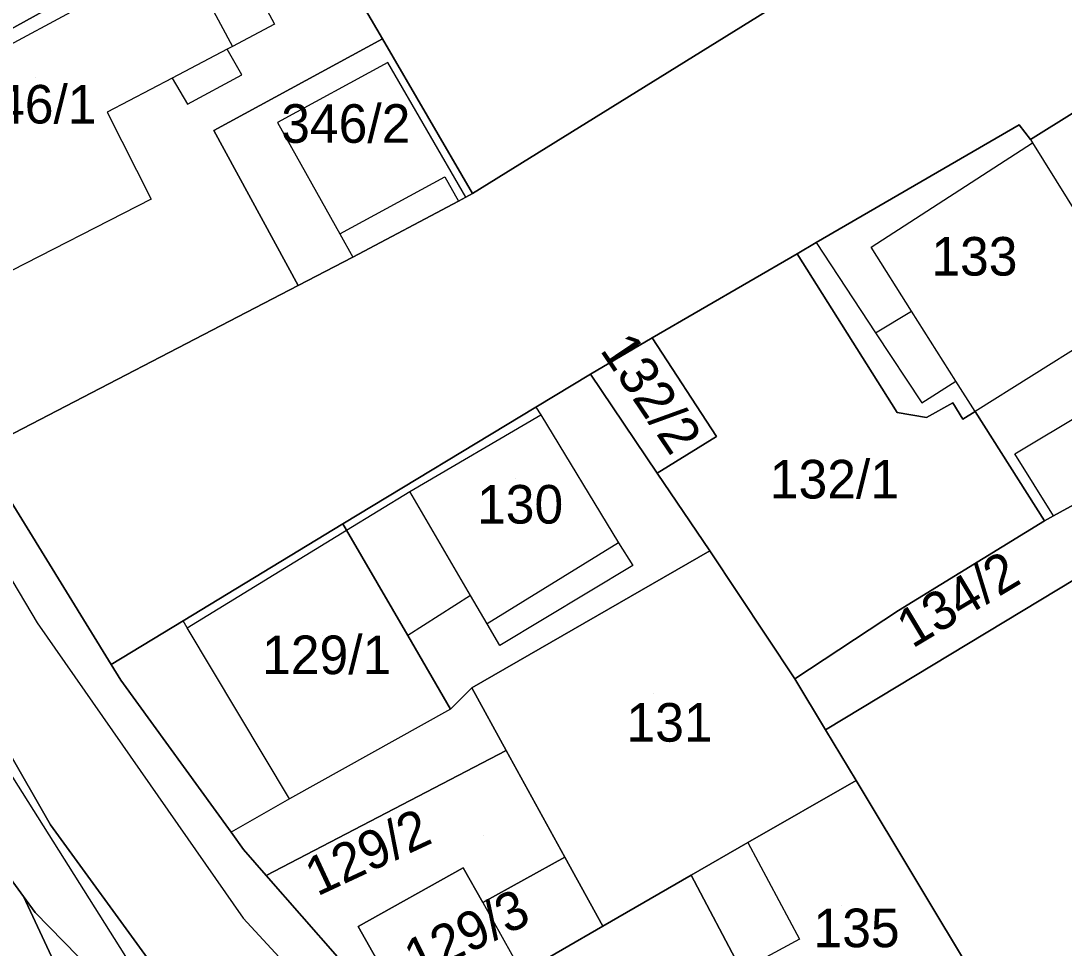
# Model space of a CAD drawing. Extents: x -263943 to -261149, y -1236934 to -1230686.
# Drawn here: x -262700.9 to -262646.9, y -1235851.1 to -1235803.1 of the extents above; entities that cross this region are included whole.
import ezdxf

# ---------------------------------------------------------------- set-up
doc = ezdxf.new("R2010")
doc.units = 0
for name, color, linetype in [('body_kn', 7, 'Continuous'), ('kladpar_druhypozemkov', 7, 'Continuous'), ('kladpar_hranice', 7, 'Continuous'), ('kladpar_parcelnecisla', 7, 'Continuous'), ('kladpar_plochy', 7, 'Continuous'), ('zappar_hrandruhpozemk', 7, 'Continuous')]:
    doc.layers.add(name, color=color, linetype=linetype)

msp = doc.modelspace()

# ---------------------------------------------------------------- linework, layer by layer
at = {"layer": 'body_kn'}
for p, q in [((-262687.78, -1235803.23), (-262687.78, -1235803.23)), ((-262682.19, -1235803.98), (-262682.19, -1235803.98)), ((-262682.19, -1235803.98), (-262682.19, -1235803.98)), ((-262690.23, -1235804.52), (-262690.23, -1235804.52)), ((-262690.23, -1235804.52), (-262690.23, -1235804.52)), ((-262689.96, -1235804.38), (-262689.96, -1235804.38)), ((-262681.92, -1235805.2), (-262681.92, -1235805.2)), ((-262693.09, -1235806.02), (-262693.09, -1235806.02)), ((-262689.48, -1235805.85), (-262689.48, -1235805.85)), ((-262692.29, -1235807.37), (-262692.29, -1235807.37)), ((-262696.45, -1235807.79), (-262696.45, -1235807.79)), ((-262687.62, -1235808.32), (-262687.62, -1235808.32)), ((-262649.22, -1235808.43), (-262649.22, -1235808.43)), ((-262690.93, -1235808.73), (-262690.93, -1235808.73)), ((-262648.63, -1235809.2), (-262648.63, -1235809.2)), ((-262648.63, -1235809.2), (-262648.63, -1235809.2)), ((-262648.52, -1235809.37), (-262648.52, -1235809.37)), ((-262678.96, -1235811.14), (-262678.96, -1235811.14)), ((-262694.17, -1235812.29), (-262694.17, -1235812.29)), ((-262677.88, -1235812.19), (-262677.88, -1235812.19)), ((-262677.88, -1235812.19), (-262677.88, -1235812.19)), ((-262677.52, -1235812), (-262677.52, -1235812)), ((-262678.26, -1235812.39), (-262678.26, -1235812.39)), ((-262678.26, -1235812.39), (-262678.26, -1235812.39)), ((-262684.4, -1235814.09), (-262684.4, -1235814.09)), ((-262659.72, -1235814.54), (-262659.72, -1235814.54)), ((-262659.72, -1235814.54), (-262659.72, -1235814.54)), ((-262656.88, -1235814.77), (-262656.88, -1235814.77)), ((-262683.73, -1235815.29), (-262683.73, -1235815.29)), ((-262660.72, -1235815.12), (-262660.72, -1235815.12)), ((-262686.56, -1235816.76), (-262686.56, -1235816.76)), ((-262654.79, -1235818.09), (-262654.79, -1235818.09)), ((-262654.79, -1235818.09), (-262654.79, -1235818.09)), ((-262656.65, -1235819.21), (-262656.65, -1235819.21)), ((-262668.22, -1235819.48), (-262668.22, -1235819.48)), ((-262668.22, -1235819.48), (-262668.22, -1235819.48)), ((-262671.42, -1235821.35), (-262671.42, -1235821.35)), ((-262652.49, -1235821.72), (-262652.49, -1235821.72)), ((-262652.49, -1235821.72), (-262652.49, -1235821.72)), ((-262674.24, -1235823.06), (-262674.24, -1235823.06)), ((-262674.24, -1235823.06), (-262674.24, -1235823.06)), ((-262654.26, -1235822.84), (-262654.26, -1235822.84)), ((-262652.65, -1235822.84), (-262652.65, -1235822.84)), ((-262652.65, -1235822.84), (-262652.65, -1235822.84)), ((-262673.99, -1235823.47), (-262673.99, -1235823.47)), ((-262655.54, -1235823.34), (-262655.54, -1235823.34)), ((-262654.01, -1235823.6), (-262654.01, -1235823.6)), ((-262651.5, -1235823.29), (-262651.5, -1235823.29)), ((-262651.5, -1235823.29), (-262651.5, -1235823.29)), ((-262652.14, -1235823.69), (-262652.14, -1235823.69)), ((-262664.89, -1235824.59), (-262664.89, -1235824.59)), ((-262649.43, -1235825.48), (-262649.43, -1235825.48)), ((-262667.96, -1235826.49), (-262667.96, -1235826.49)), ((-262680.78, -1235827.43), (-262680.78, -1235827.43)), ((-262680.78, -1235827.43), (-262680.78, -1235827.43)), ((-262647.91, -1235828.96), (-262647.91, -1235828.96)), ((-262647.91, -1235828.96), (-262647.91, -1235828.96)), ((-262647.44, -1235828.7), (-262647.44, -1235828.7)), ((-262647.44, -1235828.7), (-262647.44, -1235828.7)), ((-262684.24, -1235829.12), (-262684.24, -1235829.12)), ((-262684.05, -1235829.44), (-262684.05, -1235829.44)), ((-262684.05, -1235829.44), (-262684.05, -1235829.44)), ((-262669.96, -1235830.09), (-262669.96, -1235830.09)), ((-262669.96, -1235830.09), (-262669.96, -1235830.09)), ((-262665.24, -1235830.52), (-262665.24, -1235830.52)), ((-262665.24, -1235830.52), (-262665.24, -1235830.52)), ((-262669.23, -1235831.28), (-262669.23, -1235831.28)), ((-262677.63, -1235832.82), (-262677.63, -1235832.82)), ((-262655.47, -1235833.61), (-262655.47, -1235833.61)), ((-262700.07, -1235834.24), (-262700.07, -1235834.24)), ((-262692.52, -1235834.14), (-262692.52, -1235834.14)), ((-262676.77, -1235834.3), (-262676.77, -1235834.3)), ((-262692.3, -1235834.51), (-262692.3, -1235834.51)), ((-262680.88, -1235834.9), (-262680.88, -1235834.9)), ((-262676.12, -1235835.41), (-262676.12, -1235835.41)), ((-262696.24, -1235836.4), (-262696.24, -1235836.4)), ((-262660.83, -1235837.15), (-262660.83, -1235837.15)), ((-262695.74, -1235837.22), (-262695.74, -1235837.22)), ((-262677.57, -1235837.61), (-262677.57, -1235837.61)), ((-262678.67, -1235838.71), (-262678.67, -1235838.71)), ((-262678.67, -1235838.71), (-262678.67, -1235838.71)), ((-262659.25, -1235839.78), (-262659.25, -1235839.78)), ((-262675.79, -1235840.85), (-262675.79, -1235840.85)), ((-262657.66, -1235842.42), (-262657.66, -1235842.42)), ((-262687.01, -1235843.36), (-262687.01, -1235843.36)), ((-262687.01, -1235843.36), (-262687.01, -1235843.36)), ((-262699.38, -1235844.71), (-262699.38, -1235844.71)), ((-262690.03, -1235845.09), (-262690.03, -1235845.09)), ((-262663.26, -1235845.63), (-262663.26, -1235845.63)), ((-262663.26, -1235845.63), (-262663.26, -1235845.63)), ((-262689.39, -1235845.98), (-262689.39, -1235845.98)), ((-262672.75, -1235846.38), (-262672.75, -1235846.38)), ((-262688.21, -1235847.33), (-262688.21, -1235847.33)), ((-262678.01, -1235846.94), (-262678.01, -1235846.94)), ((-262678.01, -1235846.94), (-262678.01, -1235846.94)), ((-262666.2, -1235847.32), (-262666.2, -1235847.32)), ((-262700.78, -1235848.43), (-262700.78, -1235848.43)), ((-262676.99, -1235848.73), (-262676.99, -1235848.73)), ((-262676.99, -1235848.73), (-262676.99, -1235848.73)), ((-262700.18, -1235849.26), (-262700.18, -1235849.26)), ((-262700.18, -1235849.26), (-262700.18, -1235849.26)), ((-262689.4, -1235849.54), (-262689.4, -1235849.54)), ((-262683.45, -1235849.98), (-262683.45, -1235849.98)), ((-262670.78, -1235849.96), (-262670.78, -1235849.96)), ((-262660.6, -1235850.64), (-262660.6, -1235850.64))]:
    msp.add_line(p, q, dxfattribs=at)
at = {"layer": 'kladpar_druhypozemkov'}
for p, q in [((-262700.16, -1235805.97), (-262700.16, -1235805.97)), ((-262683.26, -1235807.52), (-262683.26, -1235807.52)), ((-262651.77, -1235814.35), (-262651.77, -1235814.35)), ((-262666.62, -1235823.25), (-262666.62, -1235823.25)), ((-262659.27, -1235825.85), (-262659.27, -1235825.85)), ((-262675.32, -1235826.75), (-262675.32, -1235826.75)), ((-262685.32, -1235834.9), (-262685.32, -1235834.9)), ((-262668.17, -1235837.9), (-262668.17, -1235837.9)), ((-262676.97, -1235845.25), (-262676.97, -1235845.25)), ((-262658.42, -1235848.9), (-262658.42, -1235848.9)), ((-262678.92, -1235849.7), (-262678.92, -1235849.7))]:
    msp.add_line(p, q, dxfattribs=at)
at = {"layer": 'kladpar_hranice'}
for points in [[(-262748.15, -1235725), (-262744.69, -1235734), (-262739.96, -1235743.52), (-262737.27, -1235749.43), (-262736.85, -1235750.36), (-262735.08, -1235754.25), (-262730.84, -1235763.57), (-262725.77, -1235775.21), (-262723.24, -1235780.94), (-262720.61, -1235786.88), (-262718.33, -1235792.03), (-262715.54, -1235798.09), (-262714.23, -1235800.95), (-262710.72, -1235808.59), (-262703.28, -1235824.99), (-262703.07, -1235825.33), (-262696.24, -1235836.4), (-262695.74, -1235837.22), (-262690.03, -1235845.09), (-262689.39, -1235845.98), (-262688.21, -1235847.33), (-262680.83, -1235855.76)], [(-262747.14, -1235753.69), (-262745.15, -1235757.73), (-262742.83, -1235762.45), (-262740.11, -1235767.99), (-262737.25, -1235773.8), (-262734.39, -1235779.62), (-262732.37, -1235783.73), (-262730.35, -1235787.85), (-262729.17, -1235790.25), (-262728.33, -1235791.96), (-262726.3, -1235796.08), (-262724.26, -1235800.24), (-262722.21, -1235804.4), (-262720.16, -1235808.57), (-262718.16, -1235812.65), (-262716.15, -1235816.73), (-262714.14, -1235820.82), (-262712.13, -1235824.9), (-262710.18, -1235828.86), (-262708.07, -1235833.15), (-262705.31, -1235835.58), (-262703.93, -1235836.8), (-262699.38, -1235844.71), (-262688.79, -1235859.28)], [(-262640.97, -1235900.91), (-262645.89, -1235898.1), (-262653.28, -1235892.22), (-262661.25, -1235885.75), (-262676.1, -1235872.99), (-262680.51, -1235868.14), (-262687.63, -1235862.1), (-262700.18, -1235849.26), (-262700.78, -1235848.43), (-262709.33, -1235836.68), (-262716.44, -1235821.98), (-262721.85, -1235809.41), (-262722.86, -1235807.28), (-262724.85, -1235803.11), (-262725.3, -1235802.17), (-262727.85, -1235796.84), (-262730.12, -1235791.38), (-262732.52, -1235785.8), (-262735.04, -1235779.93), (-262737.33, -1235775.05), (-262737.81, -1235774.02), (-262740.53, -1235768.21), (-262742.84, -1235763.13), (-262747.14, -1235753.69)], [(-262688.79, -1235859.28), (-262699.38, -1235844.71), (-262703.93, -1235836.8), (-262705.31, -1235835.58), (-262708.07, -1235833.15), (-262710.18, -1235828.86), (-262712.13, -1235824.9), (-262714.14, -1235820.82), (-262716.15, -1235816.73), (-262718.16, -1235812.65), (-262720.16, -1235808.57), (-262722.21, -1235804.4), (-262724.26, -1235800.24), (-262726.3, -1235796.08), (-262728.33, -1235791.96), (-262729.17, -1235790.25), (-262730.35, -1235787.85), (-262732.37, -1235783.73), (-262734.39, -1235779.62), (-262737.25, -1235773.8), (-262740.11, -1235767.99), (-262742.83, -1235762.45), (-262745.15, -1235757.73), (-262747.14, -1235753.69)], [(-262682.19, -1235803.98), (-262683.36, -1235801.97), (-262685.14, -1235799.34), (-262663.28, -1235786), (-262655.49, -1235798.32), (-262677.52, -1235812), (-262682.19, -1235803.98)], [(-262611.04, -1235787.25), (-262646.33, -1235807.76), (-262648.63, -1235809.2), (-262649.22, -1235808.43), (-262659.72, -1235814.54), (-262660.72, -1235815.12), (-262668.22, -1235819.48), (-262671.42, -1235821.35), (-262674.24, -1235823.06), (-262684.24, -1235829.12), (-262692.52, -1235834.14), (-262696.24, -1235836.4), (-262703.07, -1235825.33), (-262686.56, -1235816.76), (-262683.73, -1235815.29), (-262678.26, -1235812.39), (-262677.88, -1235812.19), (-262677.52, -1235812), (-262655.49, -1235798.32)], [(-262714.23, -1235800.95), (-262692.08, -1235788.2), (-262687.51, -1235795.77), (-262710.72, -1235808.59), (-262714.23, -1235800.95)], [(-262682.19, -1235803.98), (-262690.93, -1235808.73), (-262686.56, -1235816.76), (-262703.07, -1235825.33), (-262703.28, -1235824.99), (-262710.72, -1235808.59), (-262687.51, -1235795.77), (-262685.14, -1235799.34), (-262683.36, -1235801.97), (-262682.19, -1235803.98)], [(-262678.26, -1235812.39), (-262683.73, -1235815.29), (-262686.56, -1235816.76), (-262690.93, -1235808.73), (-262682.19, -1235803.98), (-262677.52, -1235812), (-262677.88, -1235812.19), (-262678.26, -1235812.39)], [(-262636.43, -1235823.31), (-262639.06, -1235824.07), (-262643.76, -1235826.67), (-262647.44, -1235828.7), (-262647.91, -1235828.96), (-262651.5, -1235823.29), (-262652.14, -1235823.69), (-262652.65, -1235822.84), (-262654.01, -1235823.6), (-262655.54, -1235823.34), (-262660.72, -1235815.12), (-262659.72, -1235814.54), (-262649.22, -1235808.43), (-262648.63, -1235809.2), (-262646.33, -1235807.76), (-262636.43, -1235823.31)], [(-262652.65, -1235822.84), (-262652.14, -1235823.69), (-262651.5, -1235823.29), (-262647.91, -1235828.96), (-262655.47, -1235833.61), (-262660.83, -1235837.15), (-262665.24, -1235830.52), (-262667.96, -1235826.49), (-262664.89, -1235824.59), (-262668.22, -1235819.48), (-262660.72, -1235815.12), (-262655.54, -1235823.34), (-262654.01, -1235823.6), (-262652.65, -1235822.84)], [(-262668.22, -1235819.48), (-262664.89, -1235824.59), (-262667.96, -1235826.49), (-262671.42, -1235821.35), (-262668.22, -1235819.48)], [(-262665.24, -1235830.52), (-262677.57, -1235837.61), (-262678.67, -1235838.71), (-262680.88, -1235834.9), (-262684.05, -1235829.44), (-262684.24, -1235829.12), (-262674.24, -1235823.06), (-262671.42, -1235821.35), (-262667.96, -1235826.49), (-262665.24, -1235830.52)], [(-262647.91, -1235828.96), (-262647.44, -1235828.7), (-262643.76, -1235826.67), (-262639.06, -1235824.07), (-262636.43, -1235823.31), (-262635.19, -1235825.26), (-262659.25, -1235839.78), (-262660.83, -1235837.15), (-262655.47, -1235833.61), (-262647.91, -1235828.96)], [(-262635.19, -1235825.26), (-262620.33, -1235848.64), (-262629.77, -1235854.29), (-262637.59, -1235859.19), (-262631.41, -1235869.64), (-262636.85, -1235873.86), (-262648.3, -1235857.21), (-262651.43, -1235852.79), (-262657.66, -1235842.42), (-262659.25, -1235839.78), (-262635.19, -1235825.26)], [(-262678.67, -1235838.71), (-262677.57, -1235837.61), (-262675.79, -1235840.85), (-262688.21, -1235847.33), (-262689.39, -1235845.98), (-262690.03, -1235845.09), (-262695.74, -1235837.22), (-262696.24, -1235836.4), (-262692.52, -1235834.14), (-262684.24, -1235829.12), (-262684.05, -1235829.44), (-262680.88, -1235834.9), (-262678.67, -1235838.71)], [(-262663.26, -1235845.63), (-262666.2, -1235847.32), (-262670.78, -1235849.96), (-262672.75, -1235846.38), (-262675.79, -1235840.85), (-262677.57, -1235837.61), (-262665.24, -1235830.52), (-262660.83, -1235837.15), (-262659.25, -1235839.78), (-262657.66, -1235842.42), (-262663.26, -1235845.63)], [(-262683.46, -1235917.16), (-262682.37, -1235921.83), (-262678.56, -1235939.48), (-262683.66, -1235936.5), (-262686.86, -1235918.93), (-262690.15, -1235901.54), (-262691.68, -1235896.44), (-262694.63, -1235883.12), (-262695.89, -1235876.33), (-262696.44, -1235872.93), (-262697.91, -1235863.77), (-262702.39, -1235851.12), (-262705.02, -1235845.68), (-262709.33, -1235836.68), (-262700.78, -1235848.43), (-262693.07, -1235864.97), (-262692.15, -1235873.54), (-262691.23, -1235881.94), (-262687.01, -1235900.02), (-262685.41, -1235909.61), (-262683.46, -1235917.16)], [(-262678.01, -1235846.94), (-262683.45, -1235849.98), (-262680.34, -1235855.48), (-262680.83, -1235855.76), (-262688.21, -1235847.33), (-262675.79, -1235840.85), (-262672.75, -1235846.38), (-262676.99, -1235848.73), (-262678.01, -1235846.94)], [(-262663.4, -1235852.6), (-262663.59, -1235852.25), (-262666.2, -1235847.32), (-262663.26, -1235845.63), (-262657.66, -1235842.42), (-262651.43, -1235852.79), (-262660.53, -1235858.04), (-262663.4, -1235852.6)], [(-262674.96, -1235852.38), (-262678.68, -1235854.52), (-262680.34, -1235855.48), (-262683.45, -1235849.98), (-262678.01, -1235846.94), (-262676.99, -1235848.73), (-262672.75, -1235846.38), (-262670.78, -1235849.96), (-262674.96, -1235852.38)], [(-262660.53, -1235858.04), (-262672.35, -1235864.86), (-262680.83, -1235855.76), (-262680.34, -1235855.48), (-262678.68, -1235854.52), (-262674.96, -1235852.38), (-262670.78, -1235849.96), (-262666.2, -1235847.32), (-262663.59, -1235852.25), (-262663.4, -1235852.6), (-262660.53, -1235858.04)], [(-262700.18, -1235849.26), (-262687.63, -1235862.1), (-262693.07, -1235864.97), (-262700.78, -1235848.43), (-262700.18, -1235849.26)]]:
    msp.add_lwpolyline(points, dxfattribs=at)
at = {"layer": 'kladpar_plochy'}
for points in [[(-262748.15, -1235725), (-262744.69, -1235734), (-262739.96, -1235743.52), (-262737.27, -1235749.43), (-262736.85, -1235750.36), (-262735.08, -1235754.25), (-262730.84, -1235763.57), (-262725.77, -1235775.21), (-262723.24, -1235780.94), (-262720.61, -1235786.88), (-262718.33, -1235792.03), (-262715.54, -1235798.09), (-262714.23, -1235800.95), (-262710.72, -1235808.59), (-262703.28, -1235824.99), (-262703.07, -1235825.33), (-262696.24, -1235836.4), (-262695.74, -1235837.22), (-262690.03, -1235845.09), (-262689.39, -1235845.98), (-262688.21, -1235847.33), (-262680.83, -1235855.76)], [(-262611.04, -1235787.25), (-262646.33, -1235807.76), (-262648.63, -1235809.2), (-262649.22, -1235808.43), (-262659.72, -1235814.54), (-262660.72, -1235815.12), (-262668.22, -1235819.48), (-262671.42, -1235821.35), (-262674.24, -1235823.06), (-262684.24, -1235829.12), (-262692.52, -1235834.14), (-262696.24, -1235836.4), (-262703.07, -1235825.33), (-262686.56, -1235816.76), (-262683.73, -1235815.29), (-262678.26, -1235812.39), (-262677.88, -1235812.19), (-262677.52, -1235812), (-262655.49, -1235798.32)], [(-262687.63, -1235862.1), (-262700.18, -1235849.26), (-262700.78, -1235848.43), (-262709.33, -1235836.68)], [(-262703.93, -1235836.8), (-262699.38, -1235844.71), (-262688.79, -1235859.28)], [(-262688.79, -1235859.28), (-262699.38, -1235844.71), (-262703.93, -1235836.8)]]:
    msp.add_lwpolyline(points, dxfattribs=at)
for points in [[(-262682.19, -1235803.98), (-262683.36, -1235801.97), (-262685.14, -1235799.34), (-262663.28, -1235786), (-262655.49, -1235798.32), (-262677.52, -1235812)], [(-262714.23, -1235800.95), (-262692.08, -1235788.2), (-262687.51, -1235795.77), (-262710.72, -1235808.59)], [(-262682.19, -1235803.98), (-262690.93, -1235808.73), (-262686.56, -1235816.76), (-262703.07, -1235825.33), (-262703.28, -1235824.99), (-262710.72, -1235808.59), (-262687.51, -1235795.77), (-262685.14, -1235799.34), (-262683.36, -1235801.97)], [(-262678.26, -1235812.39), (-262683.73, -1235815.29), (-262686.56, -1235816.76), (-262690.93, -1235808.73), (-262682.19, -1235803.98), (-262677.52, -1235812), (-262677.88, -1235812.19)], [(-262636.43, -1235823.31), (-262639.06, -1235824.07), (-262643.76, -1235826.67), (-262647.44, -1235828.7), (-262647.91, -1235828.96), (-262651.5, -1235823.29), (-262652.14, -1235823.69), (-262652.65, -1235822.84), (-262654.01, -1235823.6), (-262655.54, -1235823.34), (-262660.72, -1235815.12), (-262659.72, -1235814.54), (-262649.22, -1235808.43), (-262648.63, -1235809.2), (-262646.33, -1235807.76)], [(-262652.65, -1235822.84), (-262652.14, -1235823.69), (-262651.5, -1235823.29), (-262647.91, -1235828.96), (-262655.47, -1235833.61), (-262660.83, -1235837.15), (-262665.24, -1235830.52), (-262667.96, -1235826.49), (-262664.89, -1235824.59), (-262668.22, -1235819.48), (-262660.72, -1235815.12), (-262655.54, -1235823.34), (-262654.01, -1235823.6)], [(-262668.22, -1235819.48), (-262664.89, -1235824.59), (-262667.96, -1235826.49), (-262671.42, -1235821.35)], [(-262665.24, -1235830.52), (-262677.57, -1235837.61), (-262678.67, -1235838.71), (-262680.88, -1235834.9), (-262684.05, -1235829.44), (-262684.24, -1235829.12), (-262674.24, -1235823.06), (-262671.42, -1235821.35), (-262667.96, -1235826.49)], [(-262647.91, -1235828.96), (-262647.44, -1235828.7), (-262643.76, -1235826.67), (-262639.06, -1235824.07), (-262636.43, -1235823.31), (-262635.19, -1235825.26), (-262659.25, -1235839.78), (-262660.83, -1235837.15), (-262655.47, -1235833.61)], [(-262635.19, -1235825.26), (-262620.33, -1235848.64), (-262629.77, -1235854.29), (-262637.59, -1235859.19), (-262631.41, -1235869.64), (-262636.85, -1235873.86), (-262648.3, -1235857.21), (-262651.43, -1235852.79), (-262657.66, -1235842.42), (-262659.25, -1235839.78)], [(-262678.67, -1235838.71), (-262677.57, -1235837.61), (-262675.79, -1235840.85), (-262688.21, -1235847.33), (-262689.39, -1235845.98), (-262690.03, -1235845.09), (-262695.74, -1235837.22), (-262696.24, -1235836.4), (-262692.52, -1235834.14), (-262684.24, -1235829.12), (-262684.05, -1235829.44), (-262680.88, -1235834.9)], [(-262663.26, -1235845.63), (-262666.2, -1235847.32), (-262670.78, -1235849.96), (-262672.75, -1235846.38), (-262675.79, -1235840.85), (-262677.57, -1235837.61), (-262665.24, -1235830.52), (-262660.83, -1235837.15), (-262659.25, -1235839.78), (-262657.66, -1235842.42)], [(-262683.46, -1235917.16), (-262682.37, -1235921.83), (-262678.56, -1235939.48), (-262683.66, -1235936.5), (-262686.86, -1235918.93), (-262690.15, -1235901.54), (-262691.68, -1235896.44), (-262694.63, -1235883.12), (-262695.89, -1235876.33), (-262696.44, -1235872.93), (-262697.91, -1235863.77), (-262702.39, -1235851.12), (-262705.02, -1235845.68), (-262709.33, -1235836.68), (-262700.78, -1235848.43), (-262693.07, -1235864.97), (-262692.15, -1235873.54), (-262691.23, -1235881.94), (-262687.01, -1235900.02), (-262685.41, -1235909.61)], [(-262678.01, -1235846.94), (-262683.45, -1235849.98), (-262680.34, -1235855.48), (-262680.83, -1235855.76), (-262688.21, -1235847.33), (-262675.79, -1235840.85), (-262672.75, -1235846.38), (-262676.99, -1235848.73)], [(-262663.4, -1235852.6), (-262663.59, -1235852.25), (-262666.2, -1235847.32), (-262663.26, -1235845.63), (-262657.66, -1235842.42), (-262651.43, -1235852.79), (-262660.53, -1235858.04)], [(-262674.96, -1235852.38), (-262678.68, -1235854.52), (-262680.34, -1235855.48), (-262683.45, -1235849.98), (-262678.01, -1235846.94), (-262676.99, -1235848.73), (-262672.75, -1235846.38), (-262670.78, -1235849.96)], [(-262660.53, -1235858.04), (-262672.35, -1235864.86), (-262680.83, -1235855.76), (-262680.34, -1235855.48), (-262678.68, -1235854.52), (-262674.96, -1235852.38), (-262670.78, -1235849.96), (-262666.2, -1235847.32), (-262663.59, -1235852.25), (-262663.4, -1235852.6)], [(-262700.18, -1235849.26), (-262687.63, -1235862.1), (-262693.07, -1235864.97), (-262700.78, -1235848.43)]]:
    msp.add_lwpolyline(points, close=True, dxfattribs=at)
at = {"layer": 'zappar_hrandruhpozemk'}
for p, q in [((-262692.57, -1235799.47), (-262689.96, -1235804.38)), ((-262690.23, -1235804.52), (-262693.09, -1235806.02)), ((-262687.62, -1235808.32), (-262684.4, -1235814.09)), ((-262684.4, -1235814.09), (-262678.96, -1235811.14)), ((-262678.96, -1235811.14), (-262678.26, -1235812.39)), ((-262694.17, -1235812.29), (-262702.58, -1235816.59)), ((-262684.4, -1235814.09), (-262683.73, -1235815.29)), ((-262659.72, -1235814.54), (-262656.65, -1235819.21)), ((-262656.65, -1235819.21), (-262654.79, -1235818.09)), ((-262652.49, -1235821.72), (-262654.79, -1235818.09)), ((-262643.13, -1235818.03), (-262651.5, -1235823.29)), ((-262656.65, -1235819.21), (-262654.26, -1235822.84)), ((-262654.26, -1235822.84), (-262652.49, -1235821.72)), ((-262651.5, -1235823.29), (-262652.49, -1235821.72)), ((-262680.78, -1235827.43), (-262673.99, -1235823.47)), ((-262649.43, -1235825.48), (-262645.77, -1235823.29)), ((-262647.44, -1235828.7), (-262649.43, -1235825.48)), ((-262684.05, -1235829.44), (-262680.78, -1235827.43)), ((-262677.63, -1235832.82), (-262680.78, -1235827.43)), ((-262692.3, -1235834.51), (-262684.05, -1235829.44)), ((-262669.96, -1235830.09), (-262676.77, -1235834.3)), ((-262677.63, -1235832.82), (-262680.88, -1235834.9)), ((-262692.3, -1235834.51), (-262692.52, -1235834.14)), ((-262687.01, -1235843.36), (-262692.3, -1235834.51)), ((-262694.07, -1235853.77), (-262704.41, -1235837.37)), ((-262663.26, -1235845.63), (-262660.6, -1235850.64)), ((-262676.99, -1235848.73), (-262674.96, -1235852.38)), ((-262660.6, -1235850.64), (-262663.59, -1235852.25))]:
    msp.add_line(p, q, dxfattribs=at)
for points in [[(-262707.49, -1235807.5), (-262692.57, -1235799.47), (-262690.4, -1235798.3), (-262687.78, -1235803.23), (-262689.96, -1235804.38), (-262690.23, -1235804.52)], [(-262693.09, -1235806.02), (-262692.29, -1235807.37), (-262689.48, -1235805.85), (-262690.23, -1235804.52)], [(-262677.88, -1235812.19), (-262681.92, -1235805.2), (-262687.62, -1235808.32)], [(-262693.09, -1235806.02), (-262696.45, -1235807.79), (-262694.17, -1235812.29)], [(-262713.1, -1235807.82), (-262702.61, -1235829.99), (-262700.07, -1235834.24), (-262689.4, -1235849.54), (-262677.78, -1235862.13)], [(-262654.79, -1235818.09), (-262656.88, -1235814.77), (-262648.52, -1235809.37)], [(-262648.63, -1235809.2), (-262648.52, -1235809.37), (-262643.13, -1235818.03)], [(-262674.24, -1235823.06), (-262673.99, -1235823.47), (-262669.96, -1235830.09), (-262669.23, -1235831.28), (-262676.12, -1235835.41), (-262676.77, -1235834.3), (-262677.63, -1235832.82)], [(-262678.67, -1235838.71), (-262687.01, -1235843.36), (-262690.03, -1235845.09)]]:
    msp.add_lwpolyline(points, dxfattribs=at)

# ---------------------------------------------------------------- texts
at = {"layer": 'kladpar_parcelnecisla'}
for s, p in [('346/1', (-262703.692, -1235808.37)), ('346/2', (-262687.438, -1235809.37)), ('133', (-262653.764, -1235816.25)), ('132/1', (-262662.129, -1235827.8)), ('130', (-262677.293, -1235829.1)), ('129/1', (-262688.427, -1235836.9)), ('131', (-262669.553, -1235840.4)), ('135', (-262659.867, -1235851.05))]:
    msp.add_text(s, height=2, dxfattribs=at).set_placement(p)
for s, rotation, p in [('132/2', 304, (-262670.963, -1235820.112)), ('134/2', 31, (-262654.748, -1235835.594)), ('129/2', 25, (-262685.574, -1235848.433)), ('129/3', 26, (-262680.414, -1235852.683))]:
    msp.add_text(s, height=2, rotation=rotation, dxfattribs=at).set_placement(p)

doc.saveas('drawing.dxf')
